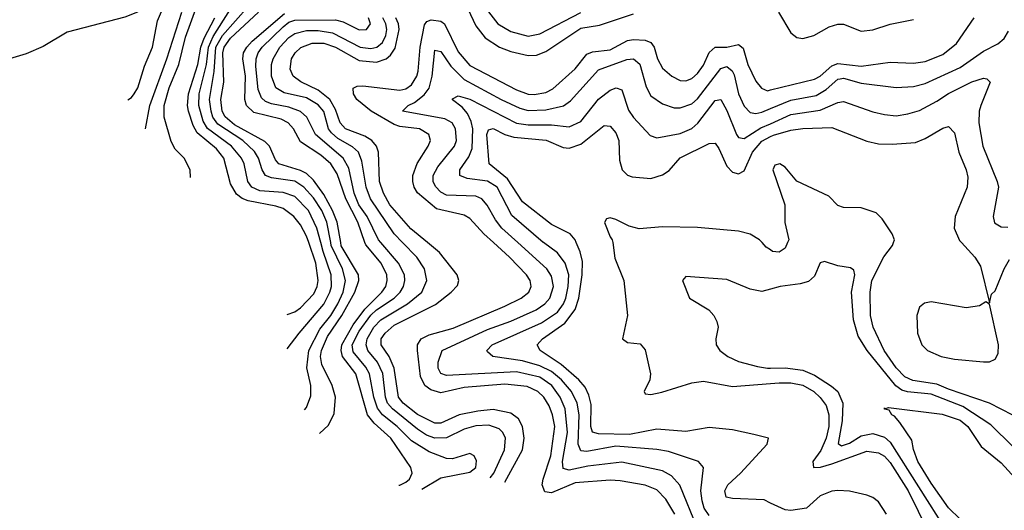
# Model space of a CAD drawing. Header units: inches. Extents: x 884549 to 1028252, y 526810 to 653624.
# Tile 595 of 656: x 987427 to 990801, y 549083 to 550764. Entities that reach past the tile are written whole.
import ezdxf

# ---------------------------------------------------------------- set-up
doc = ezdxf.new("R2010")
doc.units = ezdxf.units.IN
doc.header["$MEASUREMENT"] = 0
for name, color, linetype in [('A9584', 7, 'Continuous'), ('A9585', 7, 'Continuous'), ('A9594', 7, 'Continuous'), ('A9595', 7, 'Continuous')]:
    doc.layers.add(name, color=color, linetype=linetype)

msp = doc.modelspace()

# ---------------------------------------------------------------- linework, layer by layer
at = {"layer": 'A9584', "color": 5}
for points, elevation in [([(988343.4, 549635.8), (988384.8, 549690), (988470, 549789.3), (988490.6, 549830), (988495.3, 549850), (988494.8, 549890), (988466.7, 549970), (988458.8, 550000)], 2460), ([(988343.8, 549754.2), (988370, 549763), (988390, 549776.6), (988435.3, 549824.7), (988447.2, 549850), (988450.4, 549870), (988442, 549930), (988417.6, 550000)], 2480), ([(988403.5, 549427), (988410, 549434.7), (988424.5, 549475.5), (988424.5, 549510), (988411.6, 549571.6), (988417.8, 549630), (988456.2, 549703.8), (988493, 549750), (988517.8, 549790), (988535.2, 549830), (988543.8, 549870), (988532.9, 549910), (988495, 549990), (988493.2, 550000)], 2440), ([(988454.5, 549346), (988485.8, 549374.2), (988505.4, 549414.6), (988509.3, 549470), (988497.7, 549510), (988462.2, 549582.2), (988458.2, 549610), (988461.2, 549630), (988481.7, 549678.3), (988531.3, 549750), (988575.8, 549830), (988589.7, 549870), (988587.9, 549890), (988529.4, 549989.4), (988527.5, 550000)], 2420), ([(988726.4, 549168.5), (988730, 549169.1), (988750, 549179.4), (988762.7, 549190), (988771.9, 549210), (988767.6, 549230), (988698.6, 549330), (988641.5, 549381.5), (988619, 549410), (988579.3, 549550), (988534, 549610), (988528.8, 549630), (988531.3, 549650), (988570, 549718.9), (988610, 549772.5), (988668.5, 549830), (988681.8, 549850), (988686.9, 549870), (988685.2, 549890), (988665.4, 549930), (988612.9, 549992.9), (988610.5, 550000)], 2380), ([(988804.9, 549154.9), (988870, 549194.6), (988970, 549214), (988989.8, 549230), (988992.6, 549252.6), (988984.2, 549270), (988970, 549277.4), (988910, 549259.6), (988890, 549260.7), (988830, 549282.8), (988770, 549321.3), (988720.8, 549370), (988670.5, 549410.5), (988653.3, 549433.3), (988641.1, 549470), (988626.4, 549550), (988613.4, 549573.4), (988570, 549625.5), (988566.6, 549650), (988590, 549696.7), (988630, 549751.1), (988650, 549769.6), (988710.3, 549810), (988730.6, 549830), (988742.5, 549850), (988747.4, 549870), (988745.7, 549890), (988725.7, 549930), (988665, 550000)], 2360), ([(989039.2, 549194.2), (989051.7, 549210), (989087.9, 549290), (989091.4, 549330), (989082.5, 549350), (989070, 549362.2), (989034.4, 549374.4), (988990, 549372), (988950, 549361.1), (988890, 549331.6), (988850, 549330), (988820.8, 549340.8), (988790, 549360.8), (988704.5, 549430), (988688, 549450), (988680.8, 549470), (988671.5, 549551.5), (988652.9, 549590), (988620.2, 549630), (988614.9, 549650), (988617.5, 549670), (988640.8, 549710), (988664.6, 549735.4), (988756.7, 549790), (988805.2, 549830), (988821.8, 549870), (988814.8, 549910), (988788.6, 549950), (988739.4, 550000)], 2340), ([(989089.7, 549178.9), (989150.2, 549290), (989155.9, 549330), (989150.2, 549370.2), (989136.1, 549396.1), (989110, 549415.8), (989050, 549427.7), (988996.9, 549423.1), (988933.5, 549410), (988870, 549381.4), (988850, 549381.9), (988790, 549411.7), (988741.3, 549450), (988725.1, 549470), (988709.9, 549570.1), (988693.4, 549610), (988666.2, 549650), (988666.4, 549670), (988679.5, 549690), (988710, 549716.7), (988852.2, 549787.8), (988905.9, 549830), (988927.2, 549852.8), (988931.7, 549870), (988926.8, 549890), (988865.8, 549965.8), (988824.6, 550000)], 2320), ([(989671.5, 549070), (989641.3, 549121.3), (989610, 549153.1), (989570, 549168.6), (989484.3, 549184.3), (989450, 549186), (989330, 549177.3), (989250, 549143.3), (989226.2, 549146.2), (989217.9, 549170), (989221, 549190), (989247.5, 549270), (989260.4, 549370), (989253, 549410), (989241.3, 549441.3), (989223.4, 549470), (989202.8, 549490), (989166.6, 549506.6), (989090, 549515.4), (988950, 549503.3), (988870, 549485.6), (988835.9, 549495.9), (988815.8, 549510), (988801.2, 549541.2), (988790.2, 549630), (988790.6, 549650), (988803.3, 549670), (988830, 549683.9), (988913.1, 549706.9), (989090, 549782.1), (989145.6, 549810), (989171.6, 549830), (989180.2, 549850), (989176.7, 549870), (989163.6, 549890), (989105.3, 549950), (989050.8, 550000)], 2280), ([(989750, 549020.7), (989689.2, 549169.2), (989660.6, 549200.6), (989630, 549218.3), (989490, 549247.8), (989374, 549234), (989310, 549220.4), (989290, 549225.6), (989287.7, 549250), (989304.5, 549350), (989296.6, 549430), (989279.2, 549470), (989250.2, 549510), (989210, 549539.2), (989130, 549557.8), (988890, 549544.7), (988870, 549552.1), (988860.8, 549570), (988861, 549590), (988874.8, 549630), (989030, 549702.8), (989110, 549730.6), (989196.9, 549770), (989226.5, 549790), (989243.5, 549810), (989256.7, 549850), (989250, 549884.8), (989233.2, 549910), (989134.4, 550000)], 2260), ([(989790, 549064.8), (989772.8, 549090), (989765.2, 549114.8), (989761, 549150), (989770.6, 549230), (989752.8, 549250), (989650, 549284.5), (989610.9, 549290.9), (989470, 549302.2), (989370, 549284.6), (989350, 549287.2), (989340.9, 549310), (989344.1, 549410), (989337.7, 549450), (989318.3, 549490), (989283.6, 549530), (989250, 549559), (989210, 549577.8), (989150, 549594.5), (989048.2, 549610), (989030, 549625.7), (989027.5, 549630), (989046.4, 549650), (989215, 549725), (989270, 549762.1), (989290.1, 549789.9), (989298.1, 549810), (989306.8, 549850), (989308.3, 549890), (989296, 549930), (989270, 549964.9), (989221.7, 550000)], 2240), ([(990000, 549107.9), (989978.3, 549118.3), (989870, 549122.8), (989847.9, 549127.9), (989843.1, 549150), (989853.8, 549170), (989897.3, 549210), (989988.4, 549310), (989992.7, 549330), (989943.1, 549343.1), (989870, 549358.1), (989790, 549366.4), (989710, 549353.3), (989610, 549361.4), (989517.1, 549342.9), (989410, 549344.8), (989390.3, 549350.3), (989384.8, 549370), (989385.2, 549445.2), (989377.4, 549477.4), (989364.4, 549504.4), (989343.1, 549530), (989282.7, 549582.7), (989210.4, 549630), (989199.9, 549650), (989218.1, 549670), (989295.6, 549724.4), (989330, 549771.1), (989343.6, 549810), (989354.9, 549890), (989355.4, 549935.4), (989348, 549968), (989334.2, 550000)], 2220), ([(989459.1, 550000), (989466.3, 549946.3), (989497.8, 549870), (989509.8, 549750), (989492.2, 549670), (989510, 549657.7), (989553.4, 549653.4), (989570, 549632.3), (989588.2, 549550), (989586.5, 549530), (989566.8, 549490), (989570, 549482.4), (989590, 549480.2), (989627.2, 549487.2), (989730, 549519.1), (989770, 549525.8), (989870, 549506.8), (990000, 549517.3)], 2180), ([(990000, 549974.8), (989985, 549985), (989971.1, 550000)], 2180), ([(990000, 549841.1), (989970, 549833), (989930, 549841.1), (989850, 549873.6), (989710, 549883.8), (989698.7, 549870), (989722, 549810), (989788, 549770), (989805.4, 549750), (989815.4, 549730), (989820.4, 549710), (989812.4, 549670), (989813.7, 549650), (989826.3, 549630), (989853.3, 549610), (989890, 549593.2), (989955.4, 549575.4), (989989.9, 549569.9), (990000, 549570.1)], 2160)]:
    msp.add_lwpolyline(points, dxfattribs=dict(at, elevation=elevation))
at = {"layer": 'A9585', "color": 5}
for points, elevation in [([(987408.2, 551430), (987427.8, 551410), (987470, 551387.4), (987510, 551379.2), (987630, 551372.1), (987706.5, 551350), (987737.7, 551330), (987748.1, 551308.1), (987733.8, 551230), (987737.1, 551197.1), (987744.1, 551184.1), (987781, 551150), (987792.9, 551132.9), (987812.5, 551072.5), (987842.5, 551002.5), (987857.8, 550950), (987863, 550857), (987852.2, 550810), (987830.6, 550790), (987787.6, 550772.4), (987590, 550720.6), (987508.2, 550671.8), (987450, 550647.1), (987370, 550622.9)], 2560), ([(987797.9, 550489.2), (987810, 550497.4), (987819.3, 550510), (987832, 550530), (987855.4, 550604.6), (987882.3, 550670), (987899.7, 550760.3), (987930, 550833)], 2560), ([(988943.8, 550843.8), (988990, 550742.7), (989022.2, 550702.2), (989071.7, 550670), (989110, 550655.3), (989170, 550640.7), (989198.2, 550641.8), (989230, 550654.8), (989350, 550734.6), (989414.4, 550745.6), (989530, 550784.3)], 2320), ([(988013.1, 550223.6), (988011.2, 550250), (987991.3, 550290), (987960.6, 550320.6), (987946, 550346), (987922.3, 550430), (987922.5, 550470), (987939.2, 550530), (987972.2, 550610), (987995.6, 550704.4), (988034.4, 550810)], 2520), ([(988458.8, 550000), (988445.8, 550050), (988417, 550110), (988370, 550158.2), (988330, 550172.1), (988250, 550177.9), (988223.3, 550190), (988208.7, 550210), (988196.7, 550270), (988187.5, 550290), (988153.7, 550330), (988070.9, 550390.9), (988056.2, 550416.2), (988041.5, 550470), (988042.5, 550510), (988067.4, 550610), (988074, 550670), (988090, 550706.1), (988169.4, 550830.6)], 2460), ([(988493.2, 550000), (988480.1, 550070), (988462.4, 550110), (988433.8, 550153.8), (988401.5, 550190), (988370.3, 550210.3), (988290, 550222.5), (988270.2, 550230.2), (988257.8, 550250), (988245.9, 550290), (988232.4, 550312.4), (988191.6, 550350), (988105.9, 550405.9), (988089.7, 550429.7), (988083, 550450), (988078.2, 550490), (988094.1, 550585.9), (988099.8, 550670), (988122.8, 550710), (988211.9, 550810)], 2440), ([(989010, 550821.9), (989066.1, 550750), (989110, 550723.5), (989170, 550707.3), (989210, 550715), (989350, 550788.9)], 2340), ([(987859, 550390), (987873.2, 550470), (987931.5, 550630), (987982.9, 550790)], 2540), ([(988417.6, 550000), (988410, 550022), (988390, 550061.2), (988367.2, 550090), (988330, 550116.8), (988305.5, 550125.5), (988210, 550143.2), (988190, 550150.8), (988170, 550165.8), (988150, 550201.1), (988127, 550290), (988101.3, 550321.3), (988035.9, 550375.9), (988021.9, 550401.9), (988005.9, 550450), (988002.8, 550470), (988005.9, 550510), (988038.2, 550610), (988048, 550670), (988059.1, 550700.9), (988096.5, 550770)], 2480), ([(988527.5, 550000), (988515.6, 550070), (988498.9, 550110), (988470, 550164.7), (988434.2, 550214.2), (988410, 550237), (988390, 550247.7), (988315.8, 550270), (988303.9, 550283.9), (988283.7, 550330), (988267, 550347), (988163.2, 550403.2), (988131.1, 550431.1), (988121.1, 550450), (988116.1, 550490), (988126.8, 550550), (988123.4, 550650), (988128.1, 550670), (988150, 550700.3), (988245.6, 550790)], 2420), ([(988610.5, 550000), (988585.8, 550070), (988544.6, 550150), (988515.3, 550235.3), (988493.3, 550270), (988459.5, 550299.5), (988390, 550345.6), (988365.2, 550390), (988347.5, 550410), (988322.9, 550422.9), (988230, 550446.4), (988204.8, 550470), (988199.1, 550490), (988201, 550570), (988191.5, 550630), (988194.1, 550650), (988205.2, 550670), (988224, 550690), (988334.7, 550785.3)], 2380), ([(988665, 550000), (988656.3, 550010), (988617.9, 550090), (988589.4, 550130), (988573.6, 550170), (988554.6, 550254.6), (988535.4, 550290), (988440.4, 550370), (988411.6, 550430), (988390, 550449.6), (988350, 550464.7), (988290, 550475.4), (988270, 550483.6), (988255.8, 550495.8), (988244.3, 550524.3), (988236.3, 550603.7), (988237.3, 550630), (988244, 550650), (988258.5, 550670), (988330, 550739.3), (988350, 550754.9), (988370, 550761.8), (988510, 550763.9), (988536.1, 550756.1), (988590, 550729.1), (988615.3, 550730), (988629.4, 550750), (988622.2, 550770)], 2360), ([(988739.4, 550000), (988710, 550030), (988629.1, 550150), (988614.3, 550190), (988599.6, 550279.6), (988588, 550310), (988568.2, 550328.2), (988517.2, 550357.2), (988495.7, 550375.7), (988485.9, 550390), (988469.8, 550449.8), (988450, 550472.4), (988410, 550496.3), (988333.2, 550513.2), (988305, 550530), (988289.7, 550570), (988289.9, 550609.9), (988295.5, 550630), (988319.1, 550670), (988350, 550702.8), (988370, 550717.1), (988410, 550727.4), (988450, 550726.9), (988498.8, 550718.8), (988593.4, 550670), (988630, 550665), (988650.9, 550670), (988670, 550686.3), (988681.8, 550710), (988685.2, 550730), (988682.1, 550750), (988671.5, 550770)], 2340), ([(988824.6, 550000), (988767.5, 550047.5), (988696, 550130), (988674.4, 550170), (988660.5, 550210), (988656.6, 550310), (988650.3, 550330), (988634.3, 550350), (988610, 550365.1), (988544.2, 550390), (988526, 550410), (988510, 550456.1), (988490, 550491), (988450, 550522.7), (988391, 550551), (988364.1, 550570), (988354.5, 550594.5), (988359.1, 550630), (988371, 550650), (988391.2, 550668.8), (988430, 550683.8), (988470, 550683.9), (988510, 550669.8), (988590, 550624.5), (988650, 550618.5), (988683.6, 550630), (988697.9, 550642.1), (988713.8, 550666.2), (988727.8, 550730), (988725.7, 550750), (988716.7, 550770)], 2320), ([(989050.8, 550000), (989018.1, 550030), (988970, 550082.5), (988950, 550093.8), (988856, 550116), (988790.9, 550170.9), (988779.1, 550190), (988773.9, 550210), (988774.8, 550230), (988788.9, 550271.1), (988826.7, 550330), (988834.9, 550350), (988829.2, 550370), (988797.2, 550390), (988730, 550398.3), (988710, 550405.3), (988631.8, 550450), (988583, 550490), (988570.7, 550510), (988570.4, 550529.6), (988583.6, 550536.4), (988603, 550537), (988730, 550521.9), (988750, 550526.7), (988770, 550540.7), (988788.1, 550570), (988792.4, 550587.6), (988799.2, 550670), (988814.2, 550745.8), (988822.5, 550757.5), (988836.7, 550763.3), (988870, 550759.4), (988882.7, 550750), (988930, 550654.1), (988970, 550606.6), (989130, 550523.1), (989170, 550508.6), (989190, 550507.1), (989230, 550514.6), (989253.5, 550526.5), (989330, 550596), (989370, 550645.8), (989390, 550653.9), (989450, 550660.5), (989510, 550692.9), (989530, 550696.4), (989570, 550694), (989590, 550686.1), (989601.1, 550670), (989612.8, 550630), (989630, 550597.5), (989662, 550570), (989690, 550555.3), (989710, 550554.8), (989730, 550562.9), (989750, 550579.8), (989770, 550608.2), (989790, 550651.4), (989810, 550669.6), (989850, 550670.1), (989890, 550679.3), (989906.1, 550666.1), (989922, 550610), (989950, 550553.4), (989968.8, 550528.8), (989990, 550520.5), (990000, 550523)], 2280), ([(989134.4, 550000), (989079.6, 550050), (989057.7, 550077.7), (989028.9, 550128.9), (989010.5, 550150.5), (988990, 550159.4), (988890, 550162.5), (988870, 550173), (988852.4, 550192.4), (988844.2, 550210), (988844.4, 550230), (988860, 550260), (988917.6, 550330), (988923.7, 550350), (988920.5, 550390), (988908.8, 550410), (988883.9, 550423.9), (988738.5, 550450), (988758.4, 550470), (988779.6, 550480.4), (988813.3, 550506.7), (988830.2, 550529.8), (988840.8, 550570), (988850, 550659.6), (988870, 550655.3), (988904.5, 550604.5), (988950, 550559), (989077.5, 550490), (989141.3, 550461.3), (989170, 550453.2), (989230, 550455), (989290.8, 550469.2), (989314.2, 550485.8), (989410, 550591.8), (989507.3, 550627.3), (989530, 550630.1), (989551.6, 550611.6), (989573.4, 550533.4), (989590, 550502.5), (989630, 550475.7), (989670, 550462.2), (989690, 550461.6), (989730, 550475.9), (989750, 550492.9), (989830, 550596.2), (989850, 550603.3), (989868.9, 550588.9), (989875.4, 550575.4), (989890.3, 550510.3), (989910, 550467.4), (989930, 550446), (989950, 550442.9), (989970, 550447.2), (990000, 550459.5)], 2260), ([(989221.7, 550000), (989220.7, 550000.7), (989113.1, 550093.1), (989063, 550190), (989030, 550210.6), (988960, 550220), (988935.4, 550230), (988935.5, 550250), (988966.3, 550293.7), (988977.9, 550322.1), (988979.7, 550390), (988974.6, 550414.6), (988962.2, 550442.2), (988943.7, 550463.7), (988910, 550489.1), (988910, 550492.2), (988930, 550503), (988970, 550491.7), (989130, 550409.6), (989170, 550404), (989250, 550403.8), (989310, 550396.3), (989350, 550414.9), (989410, 550492), (989450, 550522.9), (989470.6, 550530.6), (989490, 550523.2), (989513.6, 550453.6), (989530, 550428.8), (989587.5, 550367.5), (989610, 550358.7), (989690, 550373.5), (989730, 550391), (989751.1, 550408.9), (989810, 550487.1), (989830, 550490.2), (989850, 550452.5), (989883, 550370), (989890, 550359.8), (989910, 550356.8), (989967.1, 550392.9), (990000, 550407.5)], 2240), ([(989334.2, 550000), (989330, 550009.8), (989313.5, 550030), (989250, 550061.9), (989150, 550139.3), (989099, 550219), (989035.8, 550270), (989027.6, 550370), (989033.5, 550386.5), (989050, 550391.6), (989090, 550370.7), (989121, 550361), (989231, 550351), (989290, 550325.5), (989310, 550323.2), (989350, 550337), (989430, 550401), (989450, 550399), (989470, 550376), (989480.3, 550350), (989482.1, 550282.1), (989491.6, 550250), (989510, 550231.6), (989525.9, 550225.9), (989590, 550219.6), (989630, 550231.9), (989652.9, 550247.1), (989690, 550290.6), (989790, 550340.1), (989810, 550340.6), (989823, 550323), (989850, 550262), (989870, 550241.9), (989890, 550235.9), (989910, 550245.5), (989938.2, 550310), (989970, 550347.2), (990000, 550363.3)], 2220), ([(989971.1, 550000), (989961.7, 550010), (989930, 550029.3), (989890, 550039.8), (989750, 550051.7), (989630, 550053.6), (989550, 550046.8), (989516.1, 550056.1), (989470, 550079), (989450, 550084.7), (989438, 550082), (989431.5, 550068.5), (989450, 550019.7), (989457.7, 550010), (989459.1, 550000)], 2180)]:
    msp.add_lwpolyline(points, dxfattribs=dict(at, elevation=elevation))
at = {"layer": 'A9594', "color": 5}
for points, elevation in [([(990058.1, 550000), (990050, 549980.7), (990030, 549967.8), (990007, 549970), (990000, 549974.8)], 2180), ([(990830, 549408.8), (990750.3, 549450.3), (990610, 549497.7), (990570, 549515.5), (990487.6, 549527.6), (990459.8, 549539.8), (990430, 549571.1), (990388.7, 549630), (990351.7, 549710), (990342.6, 549750), (990340.9, 549830), (990347.4, 549870), (990388.5, 549951.5), (990417.5, 549990), (990420.8, 550000)], 2180), ([(990654.3, 550000), (990699.4, 549950), (990719.6, 549919.6), (990750, 549794), (990756.4, 549823.6), (990770, 549834.6), (990799.9, 549910), (990818.2, 549941.8)], 2220), ([(990830, 549301.1), (990755.2, 549375.2), (990658.9, 549438.9), (990550, 549480.7), (990468.8, 549488.8), (990450, 549494.6), (990428.8, 549508.8), (990330.7, 549630), (990299.9, 549679.9), (990284.7, 549735.3), (990277.2, 549830), (990288.8, 549890), (990285.5, 549905.5), (990274.1, 549914.1), (990230, 549920.6), (990184.9, 549935.1), (990170, 549930.7), (990150, 549885.5), (990130, 549866.7), (990101.4, 549858.6), (990033.2, 549850), (990000, 549841.1)], 2160), ([(990000, 549570.1), (990050, 549570.6), (990110, 549562.5), (990150, 549546), (990208.6, 549508.6), (990230, 549489.4), (990247.4, 549450), (990245.5, 549390), (990231.5, 549311.5), (990243.6, 549303.6), (990270, 549312.7), (990310, 549337.8), (990350, 549346.5), (990390, 549333.9), (990410, 549316.6), (990603.8, 549010)], 2160), ([(990000, 549517.3), (990030, 549519.7), (990070, 549519.3), (990110, 549512.1), (990148, 549490), (990170, 549469.9), (990190, 549442.4), (990200.2, 549410), (990200, 549370), (990190.9, 549330), (990172, 549288), (990145.3, 549250), (990146.9, 549230), (990170.8, 549230.8), (990210, 549242.4), (990330, 549285.2), (990370, 549279.3), (990390, 549267.9), (990410, 549246.7), (990471.3, 549150), (990539.8, 549010)], 2180), ([(990690, 549013.7), (990610, 549091.4), (990550, 549175.7), (990504.5, 549250), (990489.3, 549290.7), (990483.5, 549323.5), (990443.4, 549383.4), (990425, 549405), (990415.1, 549410), (990405.8, 549425.8), (990390, 549429.7), (990390, 549434), (990391, 549431), (990404.5, 549435.5), (990588.2, 549411.8), (990650, 549391.4), (990675.4, 549370), (990721.3, 549301.3), (990790, 549245), (990910, 549114.4)], 2140), ([(990397.2, 549070), (990370, 549111.6), (990350, 549126.7), (990330, 549134.6), (990270, 549148.2), (990230, 549151), (990210, 549148.3), (990170, 549132.7), (990122.8, 549090), (990070, 549081.7), (990050, 549084.2), (990000, 549107.9)], 2220)]:
    msp.add_lwpolyline(points, dxfattribs=dict(at, elevation=elevation))
at = {"layer": 'A9594', "color": 5, "elevation": 2220}
msp.add_lwpolyline([(990737.2, 549797.2), (990716, 549784), (990670, 549777.1), (990550, 549796.8), (990526.9, 549793.1), (990510, 549778.9), (990500.8, 549750), (990503.4, 549690), (990518.7, 549650), (990537.8, 549630), (990584, 549610), (990630, 549600.8), (990730, 549591.1), (990750, 549591.9), (990770, 549600.2), (990779.6, 549620.4), (990780.7, 549650), (990749.6, 549789.6)], close=True, dxfattribs=at)
at = {"layer": 'A9595', "color": 5}
for points, elevation in [([(990000, 550523), (990150, 550559.6), (990170, 550570.7), (990210, 550605.9), (990230, 550614.2), (990310, 550604.7), (990410, 550617.9), (990490, 550614.7), (990530, 550620.4), (990590, 550644.6), (990637.4, 550682.6), (990698, 550770)], 2280), ([(990026.7, 550790), (990070, 550718.8), (990090, 550703.2), (990110, 550699.8), (990148, 550710), (990200.9, 550739.1), (990230, 550748.3), (990250, 550748.7), (990310, 550725), (990350, 550728.7), (990410, 550749.1), (990490, 550764.4)], 2320), ([(990000, 550459.5), (990070, 550488.3), (990155.7, 550504.3), (990190, 550524.3), (990230, 550559.7), (990238.6, 550561.4), (990250, 550563.4), (990310, 550546.9), (990430, 550531.5), (990490, 550534.8), (990530, 550544.9), (990650, 550600.6), (990730, 550656), (990778.5, 550681.5), (990800.2, 550699.8), (990815.1, 550724.9)], 2260), ([(990000, 550407.5), (990070, 550438.6), (990170, 550454.2), (990230, 550480.1), (990250, 550483.1), (990350, 550448.1), (990390, 550438.6), (990430, 550434.8), (990470, 550440.9), (990510, 550453), (990570, 550484.5), (990610, 550511.5), (990690, 550551.1), (990730, 550563.8), (990741.4, 550561.4), (990752.7, 550550), (990719.9, 550470), (990714.4, 550450), (990713.3, 550410), (990727.2, 550330), (990776.6, 550210), (990780.7, 550190), (990763.2, 550090), (990767.3, 550067.3), (990790, 550054.4), (990813.4, 550053.4)], 2240), ([(990000, 550363.3), (990010, 550368.7), (990070, 550385.6), (990110, 550391.3), (990210, 550394.5), (990330, 550347.3), (990370, 550338.6), (990417, 550337), (990496.4, 550343.6), (990530, 550356.6), (990590, 550392.3), (990610, 550397.5), (990630, 550376.5), (990645.3, 550310), (990669.6, 550250), (990675.3, 550224.7), (990673.1, 550190), (990632.1, 550090), (990629.6, 550050), (990647.5, 550007.5), (990654.3, 550000)], 2220), ([(990420.8, 550000), (990424.1, 550010), (990416.3, 550030), (990381.8, 550081.8), (990361.6, 550101.6), (990310, 550119.4), (990250, 550120.2), (990230, 550127.1), (990199.1, 550159.1), (990090, 550210.6), (990050, 550258.2), (990031.8, 550270), (990015.1, 550264.9), (990007.4, 550250), (990048.4, 550130), (990049.3, 550069.3), (990062.3, 550010), (990058.1, 550000)], 2180)]:
    msp.add_lwpolyline(points, dxfattribs=dict(at, elevation=elevation))

doc.saveas('drawing.dxf')
